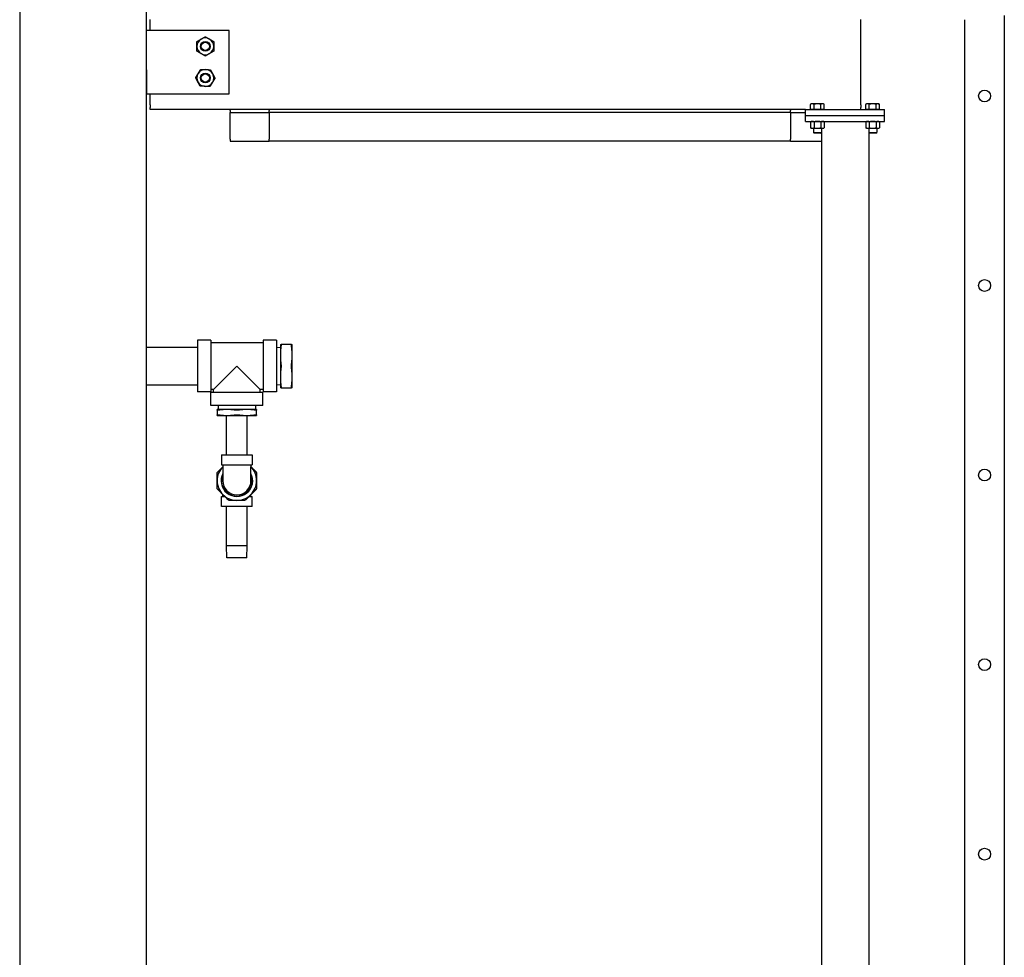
# Model space of a CAD drawing. Header units: inches. Extents: x 24 to 1128, y -74 to 748.
# Tile 386 of 557: x 703 to 765, y 188 to 247. Entities that reach past the tile are written whole.
import ezdxf

# ---------------------------------------------------------------- set-up
doc = ezdxf.new("R2010")
doc.units = ezdxf.units.IN
doc.header["$LTSCALE"] = 32
doc.header["$MEASUREMENT"] = 0
doc.layers.add('Visible (ANSI)', color=7, linetype='Continuous', lineweight=30)

msp = doc.modelspace()

# ---------------------------------------------------------------- linework, layer by layer
at = {"layer": 'Visible (ANSI)'}
for p, q in [((710.53905, 308.80516), (710.53905, 154.93966)), ((702.53905, 300.80516), (702.53905, 163.93966)), ((710.78905, 246.92406), (710.78905, 247.14)), ((710.78905, 246.58576), (710.78905, 246.92406)), ((755.78905, 246.92406), (755.78905, 247.14)), ((755.78905, 246.58576), (755.78905, 246.92406)), ((762.36905, 144.80516), (762.36905, 247.1195)), ((764.86905, 247.38467), (764.86905, 247.1195)), ((764.86905, 247.1195), (764.86905, 144.80516)), ((715.78905, 246.43016), (710.53905, 246.43016)), ((710.78905, 246.43016), (710.78905, 246.58576)), ((715.78905, 242.43016), (715.78905, 246.43016)), ((755.78905, 242.27456), (755.78905, 246.58576)), ((710.53905, 243.95516), (710.56905, 243.95516)), ((710.56905, 243.95516), (710.56905, 242.43016)), ((710.56905, 242.43016), (715.78905, 242.43016)), ((710.78905, 242.27456), (710.78905, 242.43016)), ((710.78905, 241.93627), (710.78905, 242.27456)), ((710.78905, 241.72033), (710.78905, 241.93627)), ((755.78905, 241.93627), (755.78905, 242.27456)), ((755.78905, 241.72033), (755.78905, 241.93627)), ((710.78905, 241.72033), (710.78905, 241.55118)), ((710.78905, 241.43016), (710.78905, 241.55118)), ((752.28905, 241.43016), (710.78905, 241.43016)), ((715.86905, 241.36216), (715.86905, 241.43016)), ((715.86905, 241.36216), (715.86905, 241.24216)), ((715.86905, 241.24216), (718.32905, 241.24216)), ((715.86905, 240.99216), (715.86905, 241.24216)), ((718.32905, 241.43016), (718.32905, 241.36216)), ((718.32905, 241.24216), (718.32905, 241.36216)), ((751.32905, 241.24216), (718.32905, 241.24216)), ((718.32905, 241.24216), (718.32905, 240.99216)), ((751.32905, 241.43016), (751.32905, 241.36216)), ((751.32905, 241.24216), (751.32905, 241.36216)), ((751.32905, 241.24216), (751.32905, 240.99216)), ((751.32905, 241.24216), (752.28905, 241.24216)), ((752.28905, 241.05516), (752.28905, 241.43016)), ((752.28905, 241.43016), (757.28905, 241.43016)), ((752.66405, 241.79417), (752.60604, 241.76067)), ((752.60604, 241.43017), (752.60604, 241.76067)), ((752.71429, 241.43017), (752.60604, 241.43017)), ((752.71429, 241.79417), (752.66405, 241.79417)), ((752.66405, 241.43017), (752.66405, 241.43016)), ((753.03905, 241.79417), (752.71429, 241.79417)), ((752.82255, 241.43017), (752.71429, 241.43017)), ((752.82255, 241.43017), (752.82255, 241.76067)), ((753.03905, 241.43017), (752.82255, 241.43017)), ((753.36381, 241.79417), (753.03905, 241.79417)), ((753.25556, 241.43017), (753.03905, 241.43017)), ((753.25556, 241.43017), (753.25556, 241.76067)), ((753.36381, 241.43017), (753.25556, 241.43017)), ((753.41405, 241.79417), (753.36381, 241.79417)), ((753.47207, 241.43017), (753.36381, 241.43017)), ((753.41405, 241.79417), (753.47207, 241.76067)), ((753.41405, 241.43017), (753.41405, 241.43016)), ((753.47207, 241.43017), (753.47207, 241.76067)), ((755.78905, 241.72033), (755.78905, 241.55118)), ((755.78905, 241.43016), (755.78905, 241.55118)), ((756.16405, 241.79417), (756.10604, 241.76067)), ((756.10604, 241.43017), (756.10604, 241.76067)), ((756.21429, 241.43017), (756.10604, 241.43017)), ((756.21429, 241.79417), (756.16405, 241.79417)), ((756.16405, 241.43017), (756.16405, 241.43016)), ((756.53905, 241.79417), (756.21429, 241.79417)), ((756.32255, 241.43017), (756.21429, 241.43017)), ((756.32255, 241.43017), (756.32255, 241.76067)), ((756.53905, 241.43017), (756.32255, 241.43017)), ((756.86381, 241.79417), (756.53905, 241.79417)), ((756.75556, 241.43017), (756.53905, 241.43017)), ((756.75556, 241.43017), (756.75556, 241.76067)), ((756.86381, 241.43017), (756.75556, 241.43017)), ((756.91405, 241.79417), (756.86381, 241.79417)), ((756.97207, 241.43017), (756.86381, 241.43017)), ((756.91405, 241.79417), (756.97207, 241.76067)), ((756.91405, 241.43017), (756.91405, 241.43016)), ((756.97207, 241.43017), (756.97207, 241.76067)), ((757.28905, 241.05516), (757.28905, 241.43016)), ((715.86905, 239.55016), (715.86905, 240.99216)), ((718.32905, 240.99216), (718.32905, 239.55016)), ((751.32905, 240.99216), (751.32905, 239.55016)), ((752.28905, 241.05516), (757.28905, 241.05516)), ((752.28905, 241.05516), (757.28905, 241.05516)), ((752.28905, 240.68016), (752.28905, 241.05516)), ((752.28905, 240.68016), (757.28905, 240.68016)), ((752.66405, 240.68016), (752.60604, 240.64667)), ((752.60604, 240.64667), (752.60604, 240.27566)), ((752.82255, 240.64667), (752.82255, 240.27566)), ((753.25556, 240.64667), (753.25556, 240.27566)), ((753.41405, 240.68016), (753.47207, 240.64667)), ((753.47207, 240.64667), (753.47207, 240.27566)), ((756.16405, 240.68016), (756.10604, 240.64667)), ((756.10604, 240.64667), (756.10604, 240.27566)), ((756.32255, 240.64667), (756.32255, 240.27566)), ((756.75556, 240.64667), (756.75556, 240.27566)), ((756.91405, 240.68016), (756.97207, 240.64667)), ((756.97207, 240.64667), (756.97207, 240.27566)), ((757.28905, 240.68016), (757.28905, 241.05516)), ((752.66405, 240.24216), (752.60604, 240.27566)), ((752.66405, 240.24216), (752.71429, 240.24216)), ((752.71429, 240.24216), (753.03905, 240.24216)), ((752.78905, 240.24216), (752.78905, 239.97594)), ((752.83624, 239.93016), (752.78905, 239.97594)), ((752.78905, 239.97594), (753.28905, 239.97594)), ((753.03905, 240.24216), (753.36381, 240.24216)), ((753.24186, 239.93016), (753.28905, 239.97594)), ((753.28905, 240.24216), (753.28905, 239.97594)), ((753.28905, 239.97594), (753.28905, 142.68016)), ((753.36381, 240.24216), (753.41405, 240.24216)), ((753.41405, 240.24216), (753.47207, 240.27566)), ((756.16405, 240.24216), (756.10604, 240.27566)), ((756.16405, 240.24216), (756.21429, 240.24216)), ((756.21429, 240.24216), (756.53905, 240.24216)), ((756.28905, 240.24216), (756.28905, 239.97594)), ((756.28905, 239.97594), (756.28905, 142.68016)), ((756.33624, 239.93016), (756.28905, 239.97594)), ((756.28905, 239.97594), (756.78905, 239.97594)), ((756.53905, 240.24216), (756.86381, 240.24216)), ((756.74186, 239.93016), (756.78905, 239.97594)), ((756.78905, 240.24216), (756.78905, 239.97594)), ((756.86381, 240.24216), (756.91405, 240.24216)), ((756.91405, 240.24216), (756.97207, 240.27566)), ((715.86905, 239.55016), (715.86905, 239.43016)), ((715.86905, 239.43016), (718.32905, 239.43016)), ((718.32905, 239.43016), (718.32905, 239.55016)), ((751.32905, 239.43016), (718.32905, 239.43016)), ((751.32905, 239.43016), (751.32905, 239.55016)), ((751.32905, 239.43016), (753.28905, 239.43016)), ((753.24186, 239.93016), (752.83624, 239.93016)), ((756.74186, 239.93016), (756.33624, 239.93016)), ((710.53905, 226.3773), (713.78905, 226.3773)), ((714.62905, 226.8298), (713.78905, 226.8298)), ((713.78905, 226.8298), (713.78905, 223.5498)), ((714.62905, 226.8298), (714.62905, 223.5498)), ((717.94905, 226.6698), (714.62905, 226.6698)), ((718.78905, 226.8298), (717.94905, 226.8298)), ((717.94905, 226.8298), (717.94905, 223.5498)), ((718.78905, 226.8298), (718.78905, 223.5498)), ((718.78905, 226.36639), (719.03905, 226.3773)), ((719.03905, 226.5648), (719.03905, 225.8773)), ((719.74139, 226.5648), (719.08672, 226.5648)), ((719.78905, 225.8773), (719.78905, 226.5648)), ((719.03905, 225.8773), (719.03905, 224.5023)), ((719.78905, 224.5023), (719.78905, 225.8773)), ((716.28905, 225.1898), (714.80905, 223.7098)), ((717.76905, 223.7098), (716.28905, 225.1898)), ((719.03905, 224.5023), (719.03905, 223.8148)), ((719.78905, 223.8148), (719.78905, 224.5023)), ((710.53905, 224.0023), (713.78905, 224.0023)), ((718.78905, 224.01322), (719.03905, 224.0023)), ((719.08672, 223.8148), (719.74139, 223.8148)), ((714.62905, 223.5498), (713.78905, 223.5498)), ((714.80905, 223.7098), (714.62905, 223.7098)), ((714.64905, 222.6898), (714.64905, 223.5298)), ((714.64905, 223.5298), (717.92905, 223.5298)), ((714.80905, 223.5298), (714.80905, 223.7098)), ((717.76905, 223.5298), (717.76905, 223.7098)), ((717.94905, 223.7098), (717.76905, 223.7098)), ((717.92905, 222.6898), (717.92905, 223.5298)), ((718.78905, 223.5498), (717.94905, 223.5498)), ((717.92905, 222.6898), (714.64905, 222.6898)), ((715.11247, 222.6898), (715.10155, 222.4398)), ((717.46564, 222.6898), (717.47655, 222.4398)), ((715.66405, 222.4398), (715.03905, 222.4398)), ((715.03905, 222.40164), (715.03905, 222.10296)), ((715.03905, 222.0648), (715.66405, 222.0648)), ((715.63155, 219.5648), (715.63155, 222.0648)), ((716.91405, 222.4398), (715.66405, 222.4398)), ((715.66405, 222.0648), (716.91405, 222.0648)), ((717.53905, 222.4398), (716.91405, 222.4398)), ((716.91405, 222.0648), (717.53905, 222.0648)), ((716.94655, 219.5648), (716.94655, 222.0648)), ((717.53905, 222.10296), (717.53905, 222.40164)), ((715.31405, 219.5648), (715.31405, 218.9448)), ((715.31405, 219.5648), (717.26405, 219.5648)), ((717.26405, 219.5648), (717.26405, 218.9448)), ((715.31405, 218.9448), (717.26405, 218.9448)), ((715.39905, 218.9448), (715.39905, 218.8148)), ((715.39905, 218.8148), (715.39905, 217.9298)), ((717.17905, 218.9448), (717.17905, 218.8148)), ((717.17905, 217.9298), (717.17905, 218.8148)), ((715.31405, 216.3048), (715.31405, 216.9248)), ((715.31405, 216.9248), (715.53129, 216.9248)), ((715.39905, 216.9248), (715.39905, 217.05704)), ((717.04682, 216.9248), (717.26405, 216.9248)), ((717.17905, 216.9248), (717.17905, 217.05704)), ((717.26405, 216.3048), (717.26405, 216.9248)), ((717.26405, 216.3048), (715.31405, 216.3048)), ((715.63155, 213.8048), (715.63155, 216.3048)), ((716.94655, 213.8048), (716.94655, 216.3048)), ((715.65119, 213.0548), (715.63155, 213.8048)), ((716.94655, 213.8048), (715.63155, 213.8048)), ((716.92691, 213.0548), (716.94655, 213.8048)), ((716.92691, 213.0548), (715.65119, 213.0548))]:
    msp.add_line(p, q, dxfattribs=at)
for centre, radius in [((714.28905, 245.43016), 0.31271), ((714.28905, 245.43016), 0.3125), ((714.28905, 245.43016), 0.25673), ((714.28905, 243.43016), 0.31271), ((714.28905, 243.43016), 0.3125), ((714.28905, 243.43016), 0.25673), ((763.61905, 242.29016), 0.375), ((763.61905, 242.29016), 0.375), ((763.61905, 230.29016), 0.375), ((763.61905, 230.29016), 0.375), ((763.61905, 218.29016), 0.375), ((763.61905, 218.29016), 0.375), ((763.61905, 206.29016), 0.375), ((763.61905, 206.29016), 0.375), ((763.61905, 194.29016), 0.375), ((763.61905, 194.29016), 0.375)]:
    msp.add_circle(centre, radius, dxfattribs=at)
for centre, radius, start, end in [((714.28905, 245.43016), 0.531, 120, 180), ((714.28905, 245.43016), 0.531, 60, 120), ((714.28905, 245.43016), 0.531, 0, 60), ((714.28905, 245.43016), 0.531, 180, 240), ((714.28905, 245.43016), 0.531, 240, 300), ((714.28905, 245.43016), 0.531, 300, 0), ((714.28905, 243.43016), 0.531, 88.4077565, 148.4077565), ((714.28905, 243.43016), 0.531, 28.4077565, 88.4077565), ((714.28905, 243.43016), 0.531, 148.4077565, 208.4077565), ((714.28905, 243.43016), 0.531, 208.4077565, 268.4077565), ((714.28905, 243.43016), 0.531, 268.4077565, 328.4077565), ((714.28905, 243.43016), 0.531, 328.4077565, 28.4077565), ((716.28905, 217.9348), 1.25, 135.3978747, 180), ((716.28905, 217.9348), 1.25, 0, 44.6021253), ((716.28905, 217.9348), 1, 152.8732469, 27.1267531), ((716.28905, 217.9348), 0.975, 155.8980827, 24.1019173), ((716.28905, 217.9348), 1.25, 180, 225), ((716.28905, 217.9348), 1.25, 315, 0), ((716.28905, 217.9348), 1.25, 225, 270), ((716.28905, 217.9348), 1.25, 270, 315)]:
    msp.add_arc(centre, radius, start, end, dxfattribs=at)
msp.add_ellipse((716.28905, 217.9298), major_axis=(-0.89, 0), ratio=0.99999962, start_param=0, end_param=3.14159265, dxfattribs=at)
for points, weights in [([(713.75805, 245.73674), (713.90033, 245.81888), (714.02355, 245.89002)], [1, 1.0379548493, 1]), ([(713.75805, 245.43016), (713.75805, 245.57244), (713.75805, 245.73674)], [1, 1.0379548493, 1]), ([(714.02355, 245.89002), (714.14677, 245.96116), (714.28905, 246.04331)], [1, 1.0379548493, 1]), ([(714.28905, 246.04331), (714.43133, 245.96116), (714.55455, 245.89002)], [1, 1.0379548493, 1]), ([(714.55455, 245.89002), (714.67777, 245.81888), (714.82005, 245.73674)], [1, 1.0379548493, 1]), ([(714.82005, 245.73674), (714.82005, 245.57244), (714.82005, 245.43016)], [1, 1.0379548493, 1]), ([(713.75805, 245.12359), (713.75805, 245.28788), (713.75805, 245.43016)], [1, 1.0379548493, 1]), ([(714.02355, 244.9703), (713.90033, 245.04144), (713.75805, 245.12359)], [1, 1.0379548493, 1]), ([(714.28905, 244.81702), (714.14677, 244.89916), (714.02355, 244.9703)], [1, 1.0379548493, 1]), ([(714.55455, 244.9703), (714.43133, 244.89916), (714.28905, 244.81702)], [1, 1.0379548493, 1]), ([(714.82005, 245.12359), (714.67777, 245.04144), (714.55455, 244.9703)], [1, 1.0379548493, 1]), ([(714.82005, 245.43016), (714.82005, 245.28788), (714.82005, 245.12359)], [1, 1.0379548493, 1]), ([(713.83675, 243.70834), (713.91128, 243.82953), (713.99735, 243.96948)], [1, 1.0379548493, 1]), ([(713.99735, 243.96948), (714.16158, 243.96491), (714.30381, 243.96096)], [1, 1.0379548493, 1]), ([(714.30381, 243.96096), (714.44603, 243.95701), (714.61026, 243.95244)], [1, 1.0379548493, 1]), ([(714.61026, 243.95244), (714.68842, 243.80793), (714.75611, 243.68278)], [1, 1.0379548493, 1]), ([(713.67614, 243.4472), (713.76221, 243.58714), (713.83675, 243.70834)], [1, 1.0379548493, 1]), ([(713.82199, 243.17754), (713.7543, 243.30269), (713.67614, 243.4472)], [1, 1.0379548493, 1]), ([(713.96784, 242.90789), (713.88968, 243.0524), (713.82199, 243.17754)], [1, 1.0379548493, 1]), ([(714.74136, 243.15199), (714.66682, 243.03079), (714.58075, 242.89085)], [1, 1.0379548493, 1]), ([(714.90196, 243.41313), (714.81589, 243.27318), (714.74136, 243.15199)], [1, 1.0379548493, 1]), ([(714.75611, 243.68278), (714.8238, 243.55764), (714.90196, 243.41313)], [1, 1.0379548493, 1]), ([(714.2743, 242.89937), (714.13207, 242.90332), (713.96784, 242.90789)], [1, 1.0379548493, 1]), ([(714.58075, 242.89085), (714.41652, 242.89542), (714.2743, 242.89937)], [1, 1.0379548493, 1]), ([(752.71429, 241.79417), (752.66405, 241.79417), (752.60604, 241.76067)], [1, 1.0379548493, 1]), ([(752.82255, 241.76067), (752.76453, 241.79417), (752.71429, 241.79417)], [1, 1.0379548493, 1]), ([(753.03905, 241.79417), (752.93857, 241.79417), (752.82255, 241.76067)], [1, 1.0379548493, 1]), ([(753.25556, 241.76067), (753.13953, 241.79417), (753.03905, 241.79417)], [1, 1.0379548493, 1]), ([(753.36381, 241.79417), (753.31357, 241.79417), (753.25556, 241.76067)], [1, 1.0379548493, 1]), ([(753.47207, 241.76067), (753.41405, 241.79417), (753.36381, 241.79417)], [1, 1.0379548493, 1]), ([(756.21429, 241.79417), (756.16405, 241.79417), (756.10604, 241.76067)], [1, 1.0379548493, 1]), ([(756.32255, 241.76067), (756.26453, 241.79417), (756.21429, 241.79417)], [1, 1.0379548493, 1]), ([(756.53905, 241.79417), (756.43857, 241.79417), (756.32255, 241.76067)], [1, 1.0379548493, 1]), ([(756.75556, 241.76067), (756.63953, 241.79417), (756.53905, 241.79417)], [1, 1.0379548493, 1]), ([(756.86381, 241.79417), (756.81357, 241.79417), (756.75556, 241.76067)], [1, 1.0379548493, 1]), ([(756.97207, 241.76067), (756.91405, 241.79417), (756.86381, 241.79417)], [1, 1.0379548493, 1]), ([(752.71429, 240.68016), (752.66405, 240.68016), (752.60604, 240.64667)], [1, 1.0379548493, 1]), ([(752.82255, 240.64667), (752.76453, 240.68016), (752.71429, 240.68016)], [1, 1.0379548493, 1]), ([(753.03905, 240.68016), (752.93857, 240.68016), (752.82255, 240.64667)], [1, 1.0379548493, 1]), ([(753.25556, 240.64667), (753.13953, 240.68016), (753.03905, 240.68016)], [1, 1.0379548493, 1]), ([(753.36381, 240.68016), (753.31357, 240.68016), (753.25556, 240.64667)], [1, 1.0379548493, 1]), ([(753.47207, 240.64667), (753.41405, 240.68016), (753.36381, 240.68016)], [1, 1.0379548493, 1]), ([(756.21429, 240.68016), (756.16405, 240.68016), (756.10604, 240.64667)], [1, 1.0379548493, 1]), ([(756.32255, 240.64667), (756.26453, 240.68016), (756.21429, 240.68016)], [1, 1.0379548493, 1]), ([(756.53905, 240.68016), (756.43857, 240.68016), (756.32255, 240.64667)], [1, 1.0379548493, 1]), ([(756.75556, 240.64667), (756.63953, 240.68016), (756.53905, 240.68016)], [1, 1.0379548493, 1]), ([(756.86381, 240.68016), (756.81357, 240.68016), (756.75556, 240.64667)], [1, 1.0379548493, 1]), ([(756.97207, 240.64667), (756.91405, 240.68016), (756.86381, 240.68016)], [1, 1.0379548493, 1]), ([(752.60604, 240.27566), (752.66405, 240.24216), (752.71429, 240.24216)], [1, 1.0379548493, 1]), ([(752.71429, 240.24216), (752.76453, 240.24216), (752.82255, 240.27566)], [1, 1.0379548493, 1]), ([(752.82255, 240.27566), (752.93857, 240.24216), (753.03905, 240.24216)], [1, 1.0379548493, 1]), ([(753.03905, 240.24216), (753.13953, 240.24216), (753.25556, 240.27566)], [1, 1.0379548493, 1]), ([(753.25556, 240.27566), (753.31357, 240.24216), (753.36381, 240.24216)], [1, 1.0379548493, 1]), ([(753.36381, 240.24216), (753.41405, 240.24216), (753.47207, 240.27566)], [1, 1.0379548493, 1]), ([(756.10604, 240.27566), (756.16405, 240.24216), (756.21429, 240.24216)], [1, 1.0379548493, 1]), ([(756.21429, 240.24216), (756.26453, 240.24216), (756.32255, 240.27566)], [1, 1.0379548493, 1]), ([(756.32255, 240.27566), (756.43857, 240.24216), (756.53905, 240.24216)], [1, 1.0379548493, 1]), ([(756.53905, 240.24216), (756.63953, 240.24216), (756.75556, 240.27566)], [1, 1.0379548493, 1]), ([(756.75556, 240.27566), (756.81357, 240.24216), (756.86381, 240.24216)], [1, 1.0379548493, 1]), ([(756.86381, 240.24216), (756.91405, 240.24216), (756.97207, 240.27566)], [1, 1.0379548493, 1]), ([(719.03905, 226.5648), (719.03905, 226.5648), (719.08672, 226.5648)], [1, 1.05302826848, 1.0414979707]), ([(719.08672, 226.5023), (719.03905, 226.17082), (719.03905, 225.8773)], [1.0414979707, 1.05302826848, 1]), ([(719.74139, 226.5648), (719.78905, 226.5648), (719.78905, 226.5648)], [1.0414979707, 1.05302826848, 1]), ([(719.78905, 225.8773), (719.78905, 226.17082), (719.74139, 226.5023)], [1, 1.05302826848, 1.0414979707]), ([(719.03905, 225.8773), (719.03905, 225.58379), (719.08672, 225.2523)], [1, 1.05302826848, 1.0414979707]), ([(719.74139, 225.2523), (719.78905, 225.58379), (719.78905, 225.8773)], [1.0414979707, 1.05302826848, 1]), ([(719.08672, 225.1273), (719.03905, 224.79582), (719.03905, 224.5023)], [1.0414979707, 1.05302826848, 1]), ([(719.78905, 224.5023), (719.78905, 224.79582), (719.74139, 225.1273)], [1, 1.05302826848, 1.0414979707]), ([(719.03905, 224.5023), (719.03905, 224.20879), (719.08672, 223.8773)], [1, 1.05302826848, 1.0414979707]), ([(719.74139, 223.8773), (719.78905, 224.20879), (719.78905, 224.5023)], [1.0414979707, 1.05302826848, 1]), ([(719.08672, 223.8148), (719.03905, 223.8148), (719.03905, 223.8148)], [1.0414979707, 1.05302826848, 1]), ([(719.78905, 223.8148), (719.78905, 223.8148), (719.74139, 223.8148)], [1, 1.05302826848, 1.0414979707]), ([(715.03905, 222.40164), (715.03905, 222.4398), (715.03905, 222.4398)], [1.10285189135, 1.0796639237, 1]), ([(715.03905, 222.0648), (715.03905, 222.0648), (715.03905, 222.10296)], [1, 1.0796639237, 1.10285189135]), ([(715.66405, 222.4398), (715.41274, 222.4398), (715.1328, 222.40164)], [1, 1.0796639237, 1.10285189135]), ([(715.1328, 222.10296), (715.41274, 222.0648), (715.66405, 222.0648)], [1.10285189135, 1.0796639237, 1]), ([(716.1953, 222.40164), (715.91536, 222.4398), (715.66405, 222.4398)], [1.10285189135, 1.0796639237, 1]), ([(715.66405, 222.0648), (715.91536, 222.0648), (716.1953, 222.10296)], [1, 1.0796639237, 1.10285189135]), ([(716.91405, 222.4398), (716.66274, 222.4398), (716.3828, 222.40164)], [1, 1.0796639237, 1.10285189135]), ([(716.3828, 222.10296), (716.66274, 222.0648), (716.91405, 222.0648)], [1.10285189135, 1.0796639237, 1]), ([(717.4453, 222.40164), (717.16536, 222.4398), (716.91405, 222.4398)], [1.10285189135, 1.0796639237, 1]), ([(716.91405, 222.0648), (717.16536, 222.0648), (717.4453, 222.10296)], [1, 1.0796639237, 1.10285189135]), ([(717.53905, 222.4398), (717.53905, 222.4398), (717.53905, 222.40164)], [1, 1.0796639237, 1.10285189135]), ([(717.53905, 222.10296), (717.53905, 222.0648), (717.53905, 222.0648)], [1.10285189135, 1.0796639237, 1]), ([(715.07566, 218.48918), (715.24262, 218.65613), (715.39905, 218.81257)], [1.07707509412, 1.0555202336, 1.00199566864]), ([(717.17905, 218.81257), (717.33549, 218.65613), (717.50244, 218.48918)], [1.00199566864, 1.0555202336, 1.07707509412]), ([(715.03905, 217.9348), (715.03905, 218.16022), (715.03905, 218.40079)], [1, 1.05512060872, 1.07707509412]), ([(717.53905, 218.40079), (717.53905, 218.16022), (717.53905, 217.9348)], [1.07707509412, 1.05512060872, 1]), ([(715.03905, 217.46881), (715.03905, 217.70938), (715.03905, 217.9348)], [1.07707509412, 1.05512060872, 1]), ([(717.53905, 217.9348), (717.53905, 217.70938), (717.53905, 217.46881)], [1, 1.05512060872, 1.07707509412]), ([(715.40517, 217.05092), (715.24577, 217.21031), (715.07566, 217.38042)], [1, 1.05512060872, 1.07707509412]), ([(715.73467, 216.72141), (715.56456, 216.89152), (715.40517, 217.05092)], [1.07707509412, 1.05512060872, 1]), ([(717.17294, 217.05092), (717.01354, 216.89152), (716.84343, 216.72141)], [1, 1.05512060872, 1.07707509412]), ([(717.50244, 217.38042), (717.33233, 217.21031), (717.17294, 217.05092)], [1.07707509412, 1.05512060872, 1]), ([(716.28905, 216.6848), (716.06363, 216.6848), (715.82306, 216.6848)], [1, 1.05512060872, 1.07707509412]), ([(716.75504, 216.6848), (716.51447, 216.6848), (716.28905, 216.6848)], [1.07707509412, 1.05512060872, 1])]:
    msp.add_rational_spline(points, weights, degree=2, dxfattribs=at)
for points, knots in [([(719.08672, 226.5648), (719.08727, 226.5648), (719.08778, 226.56456), (719.08999, 226.56219), (719.09087, 226.55642), (719.09087, 226.53969), (719.08999, 226.52775), (719.08778, 226.50994), (719.08727, 226.50617), (719.08672, 226.5023)], [0.354915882, 0.354915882, 0.354915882, 0.354915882, 0.387474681, 0.387474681, 0.514911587, 0.514911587, 0.642348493, 0.642348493, 0.674907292, 0.674907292, 0.674907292, 0.674907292]), ([(719.74139, 226.5023), (719.74083, 226.50617), (719.74033, 226.50994), (719.73811, 226.52775), (719.73724, 226.53969), (719.73724, 226.55642), (719.73811, 226.56219), (719.74033, 226.56456), (719.74083, 226.5648), (719.74139, 226.5648)], [-0.674907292, -0.674907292, -0.674907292, -0.674907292, -0.642348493, -0.642348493, -0.514911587, -0.514911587, -0.387474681, -0.387474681, -0.354915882, -0.354915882, -0.354915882, -0.354915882]), ([(719.08672, 225.2523), (719.08727, 225.24843), (719.08778, 225.24443), (719.08999, 225.22424), (719.09087, 225.20653), (719.09087, 225.17308), (719.08999, 225.15536), (719.08778, 225.13518), (719.08727, 225.13117), (719.08672, 225.1273)], [0.354915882, 0.354915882, 0.354915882, 0.354915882, 0.387474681, 0.387474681, 0.514911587, 0.514911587, 0.642348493, 0.642348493, 0.674907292, 0.674907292, 0.674907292, 0.674907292]), ([(719.74139, 225.1273), (719.74083, 225.13117), (719.74033, 225.13518), (719.73811, 225.15536), (719.73724, 225.17308), (719.73724, 225.20653), (719.73811, 225.22424), (719.74033, 225.24443), (719.74083, 225.24843), (719.74139, 225.2523)], [-0.674907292, -0.674907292, -0.674907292, -0.674907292, -0.642348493, -0.642348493, -0.514911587, -0.514911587, -0.387474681, -0.387474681, -0.354915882, -0.354915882, -0.354915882, -0.354915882]), ([(719.08672, 223.8773), (719.08727, 223.87343), (719.08778, 223.86967), (719.08999, 223.85185), (719.09087, 223.83991), (719.09087, 223.82319), (719.08999, 223.81741), (719.08778, 223.81504), (719.08727, 223.8148), (719.08672, 223.8148)], [0.354915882, 0.354915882, 0.354915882, 0.354915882, 0.387474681, 0.387474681, 0.514911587, 0.514911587, 0.642348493, 0.642348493, 0.674907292, 0.674907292, 0.674907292, 0.674907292]), ([(719.74139, 223.8148), (719.74083, 223.8148), (719.74033, 223.81504), (719.73811, 223.81741), (719.73724, 223.82319), (719.73724, 223.83991), (719.73811, 223.85185), (719.74033, 223.86967), (719.74083, 223.87343), (719.74139, 223.8773)], [-0.674907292, -0.674907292, -0.674907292, -0.674907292, -0.642348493, -0.642348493, -0.514911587, -0.514911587, -0.387474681, -0.387474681, -0.354915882, -0.354915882, -0.354915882, -0.354915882]), ([(715.1328, 222.40164), (715.12789, 222.40097), (715.1231, 222.40036), (715.09607, 222.3971), (715.07725, 222.39576), (715.0511, 222.39576), (715.04231, 222.3971), (715.03931, 222.40036), (715.03905, 222.40097), (715.03905, 222.40164)], [0.564368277, 0.564368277, 0.564368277, 0.564368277, 0.605727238, 0.605727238, 0.804958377, 0.804958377, 1.004189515, 1.004189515, 1.045548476, 1.045548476, 1.045548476, 1.045548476]), ([(715.03905, 222.10296), (715.03905, 222.10363), (715.03931, 222.10425), (715.04231, 222.10751), (715.0511, 222.10884), (715.07725, 222.10884), (715.09607, 222.10751), (715.1231, 222.10425), (715.12789, 222.10363), (715.1328, 222.10296)], [1.877642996, 1.877642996, 1.877642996, 1.877642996, 1.919001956, 1.919001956, 2.118233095, 2.118233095, 2.317464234, 2.317464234, 2.358823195, 2.358823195, 2.358823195, 2.358823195]), ([(716.3828, 222.40164), (716.37789, 222.40097), (716.37284, 222.40036), (716.34281, 222.3971), (716.3152, 222.39576), (716.26291, 222.39576), (716.23529, 222.3971), (716.20526, 222.40036), (716.20021, 222.40097), (716.1953, 222.40164)], [0.564368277, 0.564368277, 0.564368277, 0.564368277, 0.605727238, 0.605727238, 0.804958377, 0.804958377, 1.004189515, 1.004189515, 1.045548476, 1.045548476, 1.045548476, 1.045548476]), ([(716.1953, 222.10296), (716.20021, 222.10363), (716.20526, 222.10425), (716.23529, 222.10751), (716.26291, 222.10884), (716.3152, 222.10884), (716.34281, 222.10751), (716.37284, 222.10425), (716.37789, 222.10363), (716.3828, 222.10296)], [1.877642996, 1.877642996, 1.877642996, 1.877642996, 1.919001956, 1.919001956, 2.118233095, 2.118233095, 2.317464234, 2.317464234, 2.358823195, 2.358823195, 2.358823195, 2.358823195]), ([(717.53905, 222.40164), (717.53905, 222.40097), (717.5388, 222.40036), (717.53579, 222.3971), (717.52701, 222.39576), (717.50086, 222.39576), (717.48203, 222.3971), (717.455, 222.40036), (717.45021, 222.40097), (717.4453, 222.40164)], [0.564368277, 0.564368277, 0.564368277, 0.564368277, 0.605727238, 0.605727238, 0.804958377, 0.804958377, 1.004189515, 1.004189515, 1.045548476, 1.045548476, 1.045548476, 1.045548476]), ([(717.4453, 222.10296), (717.45021, 222.10363), (717.455, 222.10425), (717.48203, 222.10751), (717.50086, 222.10884), (717.52701, 222.10884), (717.53579, 222.10751), (717.5388, 222.10425), (717.53905, 222.10363), (717.53905, 222.10296)], [1.877642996, 1.877642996, 1.877642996, 1.877642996, 1.919001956, 1.919001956, 2.118233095, 2.118233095, 2.317464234, 2.317464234, 2.358823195, 2.358823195, 2.358823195, 2.358823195]), ([(715.03905, 218.40079), (715.03905, 218.41741), (715.04252, 218.43404), (715.05461, 218.46322), (715.06391, 218.47743), (715.07566, 218.48918)], [1.299728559, 1.299728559, 1.299728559, 1.299728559, 1.420078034, 1.420078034, 1.540427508, 1.540427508, 1.540427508, 1.540427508]), ([(717.50244, 218.48918), (717.51419, 218.47743), (717.52349, 218.46322), (717.53558, 218.43404), (717.53905, 218.41741), (717.53905, 218.40079)], [1.299728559, 1.299728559, 1.299728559, 1.299728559, 1.420078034, 1.420078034, 1.540427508, 1.540427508, 1.540427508, 1.540427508]), ([(715.07566, 217.38042), (715.06391, 217.39218), (715.05461, 217.40638), (715.04252, 217.43557), (715.03905, 217.45219), (715.03905, 217.46881)], [0.397039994, 0.397039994, 0.397039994, 0.397039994, 0.517389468, 0.517389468, 0.637738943, 0.637738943, 0.637738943, 0.637738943]), ([(717.53905, 217.46881), (717.53905, 217.45219), (717.53558, 217.43557), (717.52349, 217.40638), (717.51419, 217.39218), (717.50244, 217.38042)], [1.299728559, 1.299728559, 1.299728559, 1.299728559, 1.420078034, 1.420078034, 1.540427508, 1.540427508, 1.540427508, 1.540427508]), ([(715.82306, 216.6848), (715.80644, 216.6848), (715.78982, 216.68827), (715.76064, 216.70036), (715.74643, 216.70966), (715.73467, 216.72141)], [1.299728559, 1.299728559, 1.299728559, 1.299728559, 1.420078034, 1.420078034, 1.540427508, 1.540427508, 1.540427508, 1.540427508]), ([(716.84343, 216.72141), (716.83168, 216.70966), (716.81747, 216.70036), (716.78829, 216.68827), (716.77166, 216.6848), (716.75504, 216.6848)], [1.299728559, 1.299728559, 1.299728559, 1.299728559, 1.420078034, 1.420078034, 1.540427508, 1.540427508, 1.540427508, 1.540427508])]:
    msp.add_open_spline(points, degree=3, knots=knots, dxfattribs=at)

doc.saveas('drawing.dxf')
